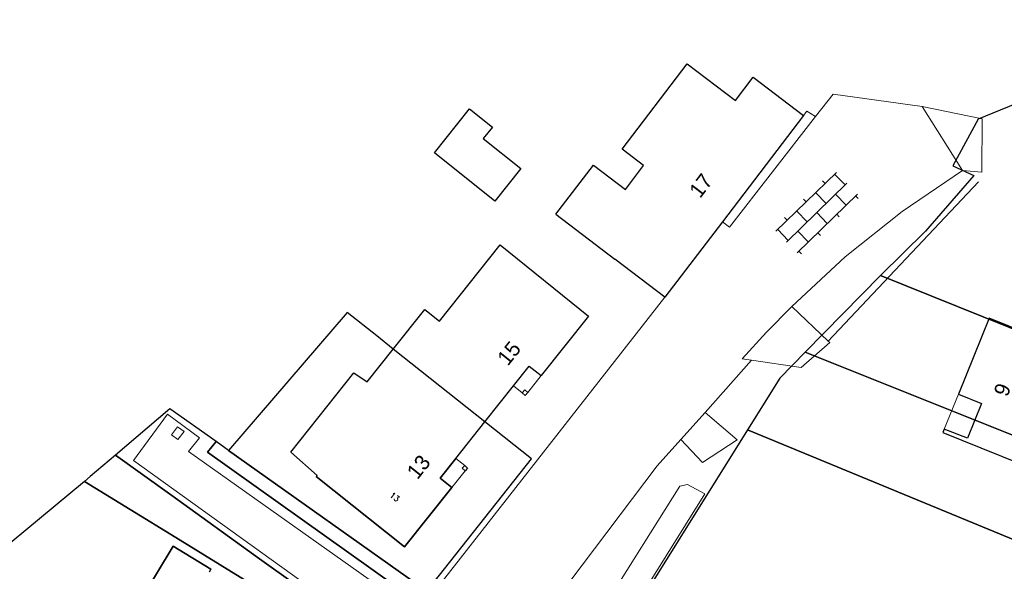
# Model space of a CAD drawing. Extents: x -1000932 to 2054797, y 285738 to 764020.
# Tile 279 of 656: x 93189 to 171387, y 611210 to 655002. Entities that reach past the tile are written whole.
import ezdxf

# ---------------------------------------------------------------- set-up
doc = ezdxf.new("R2010")
doc.units = 0
doc.header["$MEASUREMENT"] = 0
doc.layers.add('31.', color=7, linetype='CONTINUOUS')
for name, color, linetype, lineweight in [('B01', 1, 'CONTINUOUS', 30), ('B07', 1, 'CONTINUOUS', 30), ('B11', 1, 'CONTINUOUS', 30), ('B14', 1, 'CONTINUOUS', 30), ('B17', 7, 'CONTINUOUS', 0), ('S02', 7, 'CONTINUOUS', 0), ('T03', 84, 'CONTINUOUS', 0), ('T05', 84, 'CONTINUOUS', 0), ('T22', 7, 'CONTINUOUS', 0), ('V00', 7, 'CONTINUOUS', 0), ('Z02', 7, 'CONTINUOUS', 0)]:
    doc.layers.add(name, color=color, linetype=linetype, lineweight=lineweight)
doc.styles.get("Standard").update_dxf_attribs({"font": 'romans.shx'})
doc.styles.add('Style-INTL_ISO_EQUAL', font='INTL_ISO_EQUAL.shx')

# ---------------------------------------------------------------- blocks, each defined once
blk = doc.blocks.new('S024')
at = {"layer": 'S02', "color": 7, "linetype": 'Continuous', "lineweight": 0}
for p, q in [((0, 0.12), (0.67, 0.12)), ((0.02, 0.12), (0.02, 0)), ((0.125, 0.15), (0.125, 0.12)), ((0.23, 0.12), (0.23, 0)), ((0.335, 0.15), (0.335, 0.12)), ((0.44, 0.12), (0.44, 0)), ((0.545, 0.15), (0.545, 0.12)), ((0.65, 0.12), (0.65, 0)), ((0, 0), (0.67, 0)), ((0.125, 0), (0.125, -0.1198)), ((0.335, 0), (0.335, -0.1198)), ((0.545, 0), (0.545, -0.1198)), ((0, -0.1198), (0.67, -0.1198)), ((0.02, -0.1198), (0.02, -0.1498)), ((0.23, -0.1198), (0.23, -0.1498)), ((0.44, -0.1198), (0.44, -0.1498)), ((0.65, -0.1198), (0.65, -0.1498))]:
    blk.add_line(p, q, dxfattribs=at)

msp = doc.modelspace()

# ---------------------------------------------------------------- linework, layer by layer
at = {"layer": '31.', "color": 7, "linetype": 'Continuous', "lineweight": 25, "ltscale": 10}
for points in [[(161562.04, 634685.904), (202193.04, 618336.904), (215350.04, 613042.904), (216821.04, 616274.904), (220882.04, 625201.904), (226538.04, 623471.904), (233458.04, 640621.904), (223204.04, 643189.904), (188605.04, 655001.904), (169315.04, 647113.904), (167289.04, 643403.904), (168972.04, 642620.904), (165127.04, 638224.904)], [(161562.04, 634685.904), (155583.04, 628611.904), (199000.04, 611251.904), (202193.04, 618336.904)], [(121540.04, 629897.904), (119192.04, 631761.904), (109784.04, 620805.904), (125516.04, 609638.904), (133845.04, 620125.904), (122859.04, 628850.904)], [(150984.04, 622432.904), (173433.04, 613174.904), (181072.04, 610121.904), (178812.04, 604466.904), (193224.04, 598956.904), (232286.04, 584022.904), (240141.04, 602936.904), (215350.04, 613042.904), (202193.04, 618336.904), (199000.04, 611251.904), (155583.04, 628611.904), (153558.04, 626554.904)], [(105117.04, 624117.904), (100795.04, 620429.904), (105269.04, 617217.904), (112240.04, 612212.904), (120453.04, 606355.904), (121958.04, 603806.904), (124932.04, 608681.904), (108116.04, 620657.904), (108788.04, 621512.904)], [(178420.04, 567736.904), (193224.04, 598956.904), (178812.04, 604466.904), (181072.04, 610121.904), (173433.04, 613174.904), (150984.04, 622432.904), (134482.04, 596003.904)], [(108788.04, 621512.904), (108116.04, 620657.904), (124932.04, 608681.904), (125516.04, 609638.904), (109784.04, 620805.904)], [(100795.04, 620429.904), (98797.04, 618724.904), (98330.04, 618338.904), (105577.04, 613881.904), (121958.04, 603806.904), (120453.04, 606355.904), (112240.04, 612212.904), (105269.04, 617217.904)], [(105577.04, 613881.904), (98330.04, 618338.904), (87896.04, 609719.904), (115409.04, 593113.904), (121267.04, 602673.904), (121958.04, 603806.904)]]:
    msp.add_lwpolyline(points, close=True, dxfattribs=at)
for points in [[(116801.04, 618812.904), (116731.04, 618724.904), (123751.04, 613149.904), (127516.04, 617855.904), (126579.04, 618605.904), (127819.04, 620162.904), (130136.04, 623071.904)], [(116801.04, 618812.904), (116731.04, 618724.904), (123751.04, 613149.904), (127516.04, 617855.904), (126579.04, 618605.904), (127819.04, 620162.904), (130136.04, 623071.904)], [(108255.04, 611167.904), (108380.04, 611373.904), (105365.04, 613193.904), (101394.04, 606612.904), (99911.04, 607507.904), (97682.04, 603813.904), (100831.04, 601912.904)], [(108255.04, 611167.904), (108380.04, 611373.904), (105365.04, 613193.904), (101394.04, 606612.904), (99911.04, 607507.904), (97682.04, 603813.904), (100831.04, 601912.904)]]:
    msp.add_lwpolyline(points, dxfattribs=at)
at = {"layer": '31.', "color": 7, "linetype": 'Continuous', "lineweight": 13, "ltscale": 10}
for points in [[(143829.04, 619573.904), (136879.04, 610403.904)], [(139653.04, 608491.904), (145617.04, 617967.904)], [(146235.04, 618108.904), (147594.04, 617355.904)]]:
    msp.add_lwpolyline(points, dxfattribs=at)
at = {"layer": 'B01', "flags": 128}
for points in [[(151453.144, 650439.921), (155432.144, 647407.921)], [(155432.144, 647407.921), (149000.144, 638965.921)], [(135779.144, 639564.921), (140461.144, 635996.921)], [(149000.144, 638965.921), (144432.144, 632970.921)], [(122858.144, 628850.921), (125352.144, 631990.921), (126527.144, 631057.921), (131347.144, 637126.921), (138351.144, 631460.921), (134598.144, 626751.921)], [(144432.144, 632970.921), (140461.144, 635996.921)], [(180329.144, 623597.921), (185786.144, 621391.921), (187040.144, 624495.921), (170176.144, 631298.921), (167738.144, 625268.921)], [(120787.144, 626242.921), (122858.144, 628850.921)], [(132417.144, 625936.921), (133661.144, 627498.921), (134598.144, 626751.921)], [(130136.144, 623071.921), (132417.144, 625936.921)], [(133106.144, 625376.921), (133304.144, 625613.921), (133543.144, 625414.921)], [(133543.144, 625414.921), (133345.144, 625176.921), (133106.144, 625376.921)], [(167738.144, 625268.921), (169574.144, 624526.921), (168459.144, 621769.921), (166618.144, 622496.921)], [(127819.144, 620162.921), (130136.144, 623071.921)], [(166618.144, 622496.921), (166513.144, 622237.921), (174180.144, 619125.921), (174629.144, 620235.921)], [(127819.144, 620162.921), (126579.144, 618605.921), (127516.144, 617855.921)], [(128568.144, 619187.921), (128331.144, 619397.921), (128529.144, 619620.921)], [(128529.144, 619620.921), (128766.144, 619410.921), (128568.144, 619187.921)], [(127516.144, 617855.921), (123751.144, 613149.921), (116731.144, 618724.921), (116801.144, 618812.921)]]:
    msp.add_lwpolyline(points, dxfattribs=at)
at = {"layer": 'B07', "flags": 128}
msp.add_lwpolyline([(130136.144, 623071.921), (122858.144, 628850.921)], dxfattribs=at)
at = {"layer": 'B11', "flags": 128}
for points in [[(135779.144, 639564.921), (138751.144, 643465.921), (141295.144, 641527.921), (142732.144, 643413.921), (141026.144, 644713.921), (146198.144, 651502.921), (150035.144, 648578.921), (151453.144, 650439.921)], [(116801.144, 618812.921), (114726.144, 620669.921), (119738.144, 626969.921), (120787.144, 626242.921)], [(100831.144, 601912.921), (97682.144, 603813.921), (99911.144, 607507.921), (101394.144, 606612.921), (105365.144, 613193.921), (108380.144, 611373.921), (108255.144, 611167.921)]]:
    msp.add_lwpolyline(points, dxfattribs=at)
at = {"layer": 'B14', "flags": 128}
msp.add_lwpolyline([(126123.144, 644426.921), (128920.144, 647926.921), (130728.144, 646482.921), (130009.144, 645582.921), (133002.144, 643191.921), (130924.144, 640590.921), (126123.144, 644426.921)], dxfattribs=at)
at = {"layer": 'B17', "flags": 128}
for points in [[(134598.144, 626751.921), (133543.144, 625414.921)], [(133106.144, 625376.921), (132417.144, 625936.921)], [(167738.144, 625268.921), (166618.144, 622496.921)], [(127819.144, 620162.921), (128529.144, 619620.921)], [(128568.144, 619187.921), (127516.144, 617855.921)]]:
    msp.add_lwpolyline(points, dxfattribs=at)
at = {"layer": 'T03', "flags": 128}
msp.add_lwpolyline([(157405.144, 629489.921), (169336.144, 642116.921)], dxfattribs=at)
at = {"layer": 'T05', "flags": 128}
msp.add_lwpolyline([(142626.144, 630663.921), (144432.144, 632970.921)], dxfattribs=at)
at = {"layer": 'T22', "flags": 128}
for points in [[(169602.144, 642902.921), (169637.144, 647122.921)], [(155265.144, 627394.921), (157528.144, 629372.921)], [(147411.144, 619852.921), (150174.144, 621647.921)]]:
    msp.add_lwpolyline(points, dxfattribs=at)
at = {"layer": 'V00', "flags": 128}
for points in [[(156400.144, 647321.921), (157807.144, 649102.921), (164855.144, 648107.921)], [(156400.144, 647321.921), (155707.144, 647736.921), (155432.144, 647407.921)], [(164855.144, 648107.921), (168058.144, 643036.921)], [(169637.144, 647122.921), (164855.144, 648107.921)], [(149000.144, 638965.921), (149560.144, 638531.921), (156400.144, 647321.921)], [(168058.144, 643036.921), (163286.35, 639766.259), (158760.628, 636162.777), (154504.144, 632244.921)], [(168058.144, 643036.921), (169602.144, 642902.921)], [(154504.144, 632244.921), (152501.144, 630192.921), (150572.144, 628070.921), (151313.144, 627961.921)], [(157405.144, 629489.921), (154504.144, 632244.921)], [(122580.144, 605369.921), (102239.144, 620018.921), (104937.144, 623688.921), (107463.144, 621817.921), (106596.144, 620709.921), (124767.144, 607848.921), (142626.144, 630663.921)], [(157528.144, 629372.921), (157405.144, 629489.921)], [(151313.144, 627961.921), (147619.144, 623821.921)], [(151313.144, 627961.921), (155265.144, 627394.921)], [(147619.144, 623821.921), (145697.144, 621667.921)], [(147619.144, 623821.921), (150174.144, 621647.921)], [(106242.144, 622299.921), (105727.144, 622689.921), (105244.144, 622052.921), (105758.144, 621662.921), (106242.144, 622299.921)], [(145697.144, 621667.921), (143829.144, 619573.921), (136879.144, 610403.921)], [(145697.144, 621667.921), (147411.144, 619852.921)], [(139653.144, 608491.921), (145617.144, 617967.921), (146235.144, 618108.921), (147594.144, 617355.921), (127247.144, 584724.921), (127989.144, 584278.921), (118993.144, 569733.921), (127912.144, 564456.921)]]:
    msp.add_lwpolyline(points, dxfattribs=at)

# ---------------------------------------------------------------- block references
at = {"layer": 'S02', "xscale": 10000, "yscale": 10000, "zscale": 10000, "rotation": 44.27067303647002}
msp.add_blockref('S024', (154087.144, 637343.921), dxfattribs=at)

# ---------------------------------------------------------------- texts
at = {"layer": '31.', "color": 7, "insert": (122834.04, 616942.904), "char_height": 450, "attachment_point": 8, "rotation": 321.00000109, "line_spacing_factor": 1.333333}
msp.add_mtext('13', dxfattribs=at)
at = {"layer": 'Z02', "style": 'Style-INTL_ISO_EQUAL'}
for s, rotation, p in [('17', 52.68302551, (147224.144, 640759.921)), ('15', 51.45653728, (131962.144, 627454.921)), ('6', 247.97515407, (170839.144, 626267.921)), ('13', 51.45653728, (124779.144, 618431.921))]:
    msp.add_text(s, height=1200, rotation=rotation, dxfattribs=at).set_placement(p)

doc.saveas('drawing.dxf')
